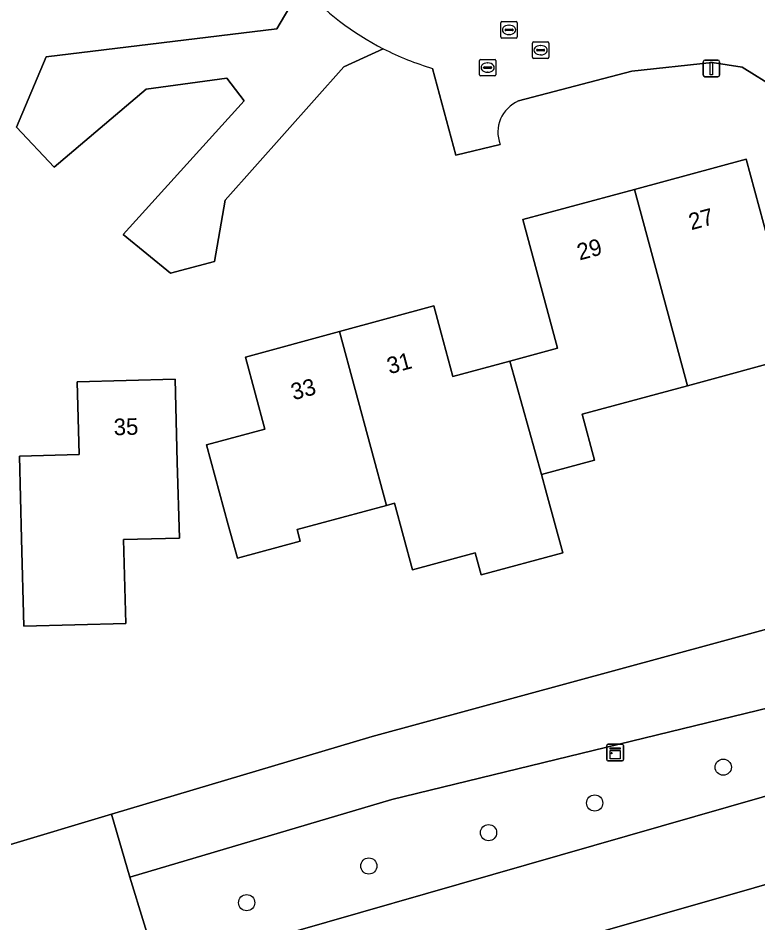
# Model space of a CAD drawing. Extents: x 162879 to 165540, y 384011 to 385181.
# Drawn here: x 164434.1 to 164478.7, y 384581.1 to 384635.7 of the extents above; entities that cross this region are included whole.
import ezdxf

# ---------------------------------------------------------------- set-up
doc = ezdxf.new("R2010")
doc.units = 0
for name, color, linetype in [('IMGEO_Boom', 7, 'Continuous'), ('IMGEO_Brandkraan', 7, 'Continuous'), ('IMGEO_Erf', 7, 'Continuous'), ('IMGEO_Groenvoorziening', 7, 'Continuous'), ('IMGEO_Kast', 7, 'Continuous'), ('IMGEO_Kolk', 7, 'Continuous'), ('IMGEO_Lichtmast', 7, 'Continuous'), ('IMGEO_Pand', 7, 'Continuous'), ('IMGEO_Pand_nummerreeks', 7, 'Continuous'), ('IMGEO_Rijbaan_lokaal_gesloten', 7, 'Continuous'), ('IMGEO_Rijbaan_lokaal_open', 7, 'Continuous'), ('IMGEO_Rioolput', 7, 'Continuous')]:
    doc.layers.add(name, color=color, linetype=linetype)

msp = doc.modelspace()

# ---------------------------------------------------------------- linework, layer by layer
at = {"layer": 'IMGEO_Boom'}
for centre in [(164476.612, 384590.477), (164468.857, 384588.315), (164462.452, 384586.53), (164455.227, 384584.517), (164447.856, 384582.303)]:
    msp.add_circle(centre, 0.489, dxfattribs=at)
at = {"layer": 'IMGEO_Brandkraan'}
for p, q in [((164461.896, 384632.25), (164461.896, 384633.102)), ((164461.971, 384633.176), (164462.823, 384633.176)), ((164462.384, 384632.956), (164462.409, 384632.956)), ((164462.897, 384633.102), (164462.897, 384632.25)), ((164462.155, 384632.67), (164462.155, 384632.682)), ((164462.593, 384632.633), (164462.195, 384632.633)), ((164462.198, 384632.719), (164462.596, 384632.719)), ((164462.407, 384632.396), (164462.382, 384632.396)), ((164462.639, 384632.682), (164462.639, 384632.67)), ((164462.823, 384632.176), (164461.971, 384632.176))]:
    msp.add_line(p, q, dxfattribs=at)
for points in [[(164461.896, 384632.25), (164461.896, 384633.102)], [(164461.971, 384633.176), (164462.823, 384633.176)], [(164462.897, 384633.102), (164462.897, 384632.25)], [(164462.823, 384632.176), (164461.971, 384632.176)]]:
    msp.add_lwpolyline(points, dxfattribs=at)
for centre, radius, start, end in [((164461.973, 384633.1), 0.0765, 91.552, 178.448), ((164461.973, 384633.1), 0.0765, 91.552, 178.448), ((164462.821, 384633.1), 0.0765, 1.552, 88.448), ((164462.821, 384633.1), 0.0765, 1.552, 88.448), ((164461.973, 384632.252), 0.0765, 181.552, 268.448), ((164461.973, 384632.252), 0.0765, 181.552, 268.448), ((164462.195, 384632.679), 0.0403, 85.8775, 175.7526), ((164462.192, 384632.669), 0.0366, 178.938, 274.7102), ((164462.596, 384632.676), 0.043, 264.8664, 352.4533), ((164462.6, 384632.681), 0.0386, 1.7309, 96.639), ((164462.821, 384632.252), 0.0765, 271.552, 358.448), ((164462.821, 384632.252), 0.0765, 271.552, 358.448)]:
    msp.add_arc(centre, radius, start, end, dxfattribs=at)
for centre, major_axis, ratio, start_param, end_param in [((164462.383, 384632.676), (-0.387, 0.002), 0.722429, 4.712389, 7.853982), ((164462.408, 384632.676), (-0.39, 0.002), 0.717154, 1.570796, 4.712389)]:
    msp.add_ellipse(centre, major_axis=major_axis, ratio=ratio, start_param=start_param, end_param=end_param, dxfattribs=at)
at = {"layer": 'IMGEO_Erf'}
for points in [[(164523.802, 384650.998), (164524.681, 384648.065), (164519.332, 384646.512), (164517.947, 384644.085), (164519.33, 384638.956), (164500.118, 384633.637), (164500, 384634.035), (164499.893, 384634.395), (164496.67, 384634.865), (164480.183, 384630.264), (164479.825, 384631.411), (164477.757, 384632.708), (164475.936, 384632.986), (164471.09, 384632.466), (164464.263, 384630.663)], [(164456.096, 384633.817), (164453.72, 384632.716), (164446.564, 384624.688), (164445.925, 384620.983), (164443.271, 384620.282), (164440.413, 384622.608), (164447.705, 384630.678), (164446.663, 384632.039), (164441.79, 384631.369), (164436.241, 384626.664), (164433.962, 384629.085), (164435.756, 384633.328), (164449.668, 384635.024), (164451.182, 384637.58)], [(164463.149, 384628.047), (164460.48, 384627.402), (164459.074, 384632.63)], [(164481.02, 384615.268), (164474.461, 384613.49), (164468.099, 384611.766), (164468.85, 384608.996), (164465.654, 384608.129), (164465.957, 384607.01), (164466.93, 384603.415), (164462.012, 384602.082), (164461.651, 384603.415), (164457.862, 384602.388), (164456.776, 384606.398), (164456.303, 384606.27), (164450.9, 384604.805), (164451.089, 384604.108), (164447.297, 384603.08), (164446.751, 384605.094), (164445.444, 384609.919), (164448.957, 384610.872), (164447.78, 384615.217), (164453.462, 384616.756), (164459.147, 384618.297), (164459.592, 384616.657), (164460.302, 384614.036), (164463.73, 384614.965), (164466.62, 384615.749), (164466.11, 384617.632), (164464.517, 384623.509), (164471.252, 384625.334), (164477.992, 384627.161), (164479.563, 384621.365)], [(164391.741, 384626.106), (164394.068, 384623.372), (164393.707, 384623.057), (164395.199, 384621.35), (164398.377, 384617.713), (164399.23, 384616.737), (164418.568, 384594.61), (164418.078, 384594.182), (164427.093, 384583.867), (164439.703, 384587.637), (164455.427, 384592.338), (164500, 384604.454), (164549.573, 384618.387)]]:
    msp.add_lwpolyline(points, dxfattribs=at)
msp.add_lwpolyline([(164443.674, 384608.878), (164443.797, 384604.294), (164440.423, 384604.203), (164440.559, 384599.143), (164434.421, 384598.978), (164434.28, 384604.242), (164434.146, 384609.24), (164437.75, 384609.337), (164437.632, 384613.717), (164443.539, 384613.876)], close=True, dxfattribs=at)
for centre, radius, start, end in [((164463.919, 384649.116), 17.183, 242.9157, 253.6209), ((164465.062, 384628.778), 2.048, 112.9646, 200.9028)]:
    msp.add_arc(centre, radius, start, end, dxfattribs=at)
at = {"layer": 'IMGEO_Groenvoorziening'}
for points in [[(164556.09, 384612.977), (164555.921, 384614.608), (164555.67, 384616.363), (164555.129, 384619.949), (164549.573, 384618.387), (164551.155, 384613.885), (164500, 384599.087), (164456.616, 384588.519), (164440.812, 384583.848), (164442.546, 384578.211), (164499.128, 384594.469), (164538.917, 384605.722)], [(164500, 384584.807), (164513.832, 384588.534), (164511.405, 384592.628), (164507.646, 384591.551), (164443.626, 384573.22), (164443.59, 384573.209), (164440.602, 384572.252), (164440.329, 384571.957)], [(164440.812, 384583.848), (164439.703, 384587.637), (164427.093, 384583.867), (164429.719, 384580.862), (164431.808, 384578.35)], [(164435.359, 384576.146), (164442.09, 384578.08), (164442.546, 384578.211), (164440.812, 384583.848)]]:
    msp.add_lwpolyline(points, dxfattribs=at)
msp.add_lwpolyline([(164440.812, 384583.848), (164456.616, 384588.519), (164500, 384599.087), (164551.155, 384613.885), (164549.573, 384618.387), (164500, 384604.454), (164455.427, 384592.338), (164439.703, 384587.637)], close=True, dxfattribs=at)
at = {"layer": 'IMGEO_Kast'}
for p, q in [((164469.664, 384591.863), (164470.505, 384591.863)), ((164470.505, 384591.863), (164469.664, 384591.863)), ((164469.589, 384590.938), (164469.589, 384591.779)), ((164469.589, 384591.779), (164469.589, 384590.938)), ((164470.589, 384591.788), (164470.589, 384590.947)), ((164470.589, 384590.947), (164470.589, 384591.788)), ((164470.514, 384590.863), (164469.673, 384590.863)), ((164469.673, 384590.863), (164470.514, 384590.863))]:
    msp.add_line(p, q, dxfattribs=at)
for points in [[(164469.784, 384591.653), (164470.384, 384591.653), (164470.384, 384591.568), (164469.784, 384591.568), (164469.784, 384591.653)], [(164469.784, 384591.478), (164470.384, 384591.478), (164470.384, 384590.989), (164469.784, 384590.989), (164469.784, 384591.478)]]:
    msp.add_lwpolyline(points, dxfattribs=at)
msp.add_circle((164469.868, 384591.327), 0.0377, dxfattribs=at)
for centre, start, end in [((164469.667, 384591.785), 92.4484, 184.2845), ((164469.667, 384591.785), 92.4484, 184.2845), ((164470.511, 384591.785), 2.4484, 94.2845), ((164470.511, 384591.785), 2.4484, 94.2845), ((164469.667, 384590.941), 182.4484, 274.2845), ((164469.667, 384590.941), 182.4484, 274.2845), ((164470.511, 384590.941), 272.4484, 4.2845), ((164470.511, 384590.941), 272.4484, 4.2845)]:
    msp.add_arc(centre, 0.0779, start, end, dxfattribs=at)
at = {"layer": 'IMGEO_Kolk'}
for p, q in [((164465.093, 384633.302), (164465.093, 384634.154)), ((164465.168, 384634.228), (164466.02, 384634.228)), ((164465.581, 384634.008), (164465.606, 384634.008)), ((164466.094, 384634.154), (164466.094, 384633.302)), ((164465.352, 384633.722), (164465.352, 384633.734)), ((164465.79, 384633.685), (164465.392, 384633.685)), ((164465.395, 384633.771), (164465.793, 384633.771)), ((164465.604, 384633.448), (164465.579, 384633.448)), ((164465.836, 384633.734), (164465.836, 384633.722)), ((164466.02, 384633.228), (164465.168, 384633.228))]:
    msp.add_line(p, q, dxfattribs=at)
for points in [[(164465.093, 384633.302), (164465.093, 384634.154)], [(164465.168, 384634.228), (164466.02, 384634.228)], [(164466.094, 384634.154), (164466.094, 384633.302)], [(164466.02, 384633.228), (164465.168, 384633.228)]]:
    msp.add_lwpolyline(points, dxfattribs=at)
for centre, radius, start, end in [((164465.17, 384634.152), 0.0765, 91.552, 178.448), ((164465.17, 384634.152), 0.0765, 91.552, 178.448), ((164466.018, 384634.152), 0.0765, 1.552, 88.448), ((164466.018, 384634.152), 0.0765, 1.552, 88.448), ((164465.17, 384633.304), 0.0765, 181.552, 268.448), ((164465.17, 384633.304), 0.0765, 181.552, 268.448), ((164465.392, 384633.731), 0.0403, 85.8775, 175.7526), ((164465.389, 384633.721), 0.0366, 178.938, 274.7102), ((164465.793, 384633.728), 0.043, 264.8664, 352.4533), ((164465.797, 384633.733), 0.0386, 1.7309, 96.639), ((164466.018, 384633.304), 0.0765, 271.552, 358.448), ((164466.018, 384633.304), 0.0765, 271.552, 358.448)]:
    msp.add_arc(centre, radius, start, end, dxfattribs=at)
for centre, major_axis, ratio, start_param, end_param in [((164465.58, 384633.728), (-0.387, 0.002), 0.722429, 4.712389, 7.853982), ((164465.605, 384633.728), (-0.39, 0.002), 0.717154, 1.570796, 4.712389)]:
    msp.add_ellipse(centre, major_axis=major_axis, ratio=ratio, start_param=start_param, end_param=end_param, dxfattribs=at)
at = {"layer": 'IMGEO_Lichtmast'}
for p, q in [((164475.401, 384632.226), (164475.401, 384633.026)), ((164475.401, 384633.026), (164475.401, 384632.226)), ((164475.501, 384633.126), (164476.291, 384633.126)), ((164476.291, 384633.126), (164475.501, 384633.126)), ((164476.391, 384633.026), (164476.391, 384632.226)), ((164476.391, 384632.226), (164476.391, 384633.026)), ((164476.291, 384632.126), (164475.501, 384632.126)), ((164475.501, 384632.126), (164476.291, 384632.126))]:
    msp.add_line(p, q, dxfattribs=at)
msp.add_lwpolyline([(164475.821, 384633.001), (164475.971, 384633.001), (164475.971, 384632.251), (164475.821, 384632.251), (164475.821, 384633.001)], dxfattribs=at)
for centre, start, end in [((164475.501, 384633.026), 90, 180), ((164475.501, 384633.026), 90, 180), ((164476.291, 384633.026), 0, 90), ((164476.291, 384633.026), 360, 90), ((164475.501, 384632.226), 180, 270), ((164475.501, 384632.226), 180, 270), ((164476.291, 384632.226), 270, 0), ((164476.291, 384632.226), 270, 0)]:
    msp.add_arc(centre, 0.1, start, end, dxfattribs=at)
at = {"layer": 'IMGEO_Pand'}
for points in [[(164474.461, 384613.49), (164481.02, 384615.268), (164481.73, 384612.651), (164484.866, 384613.501), (164483.345, 384618.961), (164482.954, 384620.399), (164480.039, 384619.608), (164479.563, 384621.365), (164477.992, 384627.161), (164471.252, 384625.334)], [(164474.461, 384613.49), (164471.252, 384625.334), (164464.517, 384623.509), (164466.11, 384617.632), (164466.62, 384615.749), (164463.73, 384614.965), (164465.654, 384608.129), (164468.85, 384608.996), (164468.099, 384611.766)], [(164463.73, 384614.965), (164460.302, 384614.036), (164459.592, 384616.657), (164459.147, 384618.297), (164453.462, 384616.756), (164456.303, 384606.27), (164456.776, 384606.398), (164457.862, 384602.388), (164461.651, 384603.415), (164462.012, 384602.082), (164466.93, 384603.415), (164465.957, 384607.01), (164465.654, 384608.129)], [(164456.303, 384606.27), (164453.462, 384616.756), (164447.78, 384615.217), (164448.957, 384610.872), (164445.444, 384609.919), (164446.751, 384605.094), (164447.297, 384603.08), (164451.089, 384604.108), (164450.9, 384604.805)], [(164443.674, 384608.878), (164443.539, 384613.876), (164437.632, 384613.717), (164437.75, 384609.337), (164434.146, 384609.24), (164434.28, 384604.242), (164434.421, 384598.978), (164440.559, 384599.143), (164440.423, 384604.203), (164443.797, 384604.294)]]:
    msp.add_lwpolyline(points, close=True, dxfattribs=at)
at = {"layer": 'IMGEO_Rijbaan_lokaal_gesloten'}
msp.add_lwpolyline([(164530.125, 384597.99), (164534.863, 384599.347), (164539.606, 384600.706), (164551.948, 384604.202), (164550.594, 384609.043), (164538.917, 384605.722), (164499.128, 384594.469), (164442.546, 384578.211), (164442.09, 384578.08), (164443.59, 384573.209), (164443.626, 384573.22), (164507.646, 384591.551), (164511.405, 384592.628), (164512.553, 384592.957)], close=True, dxfattribs=at)
at = {"layer": 'IMGEO_Rijbaan_lokaal_open'}
for points in [[(164464.263, 384630.663), (164471.09, 384632.466), (164475.936, 384632.986), (164477.757, 384632.708), (164479.825, 384631.411), (164480.183, 384630.264), (164496.67, 384634.865), (164499.893, 384634.395), (164500, 384634.035), (164500.118, 384633.637), (164519.33, 384638.956)], [(164451.182, 384637.58), (164449.668, 384635.024), (164435.756, 384633.328), (164433.962, 384629.085), (164436.241, 384626.664), (164441.79, 384631.369), (164446.663, 384632.039), (164447.705, 384630.678), (164440.413, 384622.608), (164443.271, 384620.282), (164445.925, 384620.983), (164446.564, 384624.688), (164453.72, 384632.716), (164456.096, 384633.817)], [(164459.074, 384632.63), (164460.48, 384627.402), (164463.149, 384628.047)]]:
    msp.add_lwpolyline(points, dxfattribs=at)
for centre, radius, start, end in [((164463.913, 384649.114), 17.179, 222.1779, 242.9343), ((164463.913, 384649.114), 17.179, 222.1779, 242.9343), ((164463.919, 384649.116), 17.183, 242.9157, 253.6209), ((164465.062, 384628.778), 2.048, 112.9646, 200.9028)]:
    msp.add_arc(centre, radius, start, end, dxfattribs=at)
at = {"layer": 'IMGEO_Rioolput'}
for p, q in [((164463.186, 384634.525), (164463.186, 384635.377)), ((164463.261, 384635.451), (164464.113, 384635.451)), ((164463.445, 384634.945), (164463.445, 384634.957)), ((164463.488, 384634.994), (164463.886, 384634.994)), ((164463.674, 384635.231), (164463.699, 384635.231)), ((164463.929, 384634.957), (164463.929, 384634.945)), ((164464.187, 384635.377), (164464.187, 384634.525)), ((164464.113, 384634.451), (164463.261, 384634.451)), ((164463.883, 384634.908), (164463.485, 384634.908)), ((164463.697, 384634.671), (164463.672, 384634.671))]:
    msp.add_line(p, q, dxfattribs=at)
for points in [[(164463.186, 384634.525), (164463.186, 384635.377)], [(164463.261, 384635.451), (164464.113, 384635.451)], [(164464.187, 384635.377), (164464.187, 384634.525)], [(164464.113, 384634.451), (164463.261, 384634.451)]]:
    msp.add_lwpolyline(points, dxfattribs=at)
for centre, radius, start, end in [((164463.263, 384635.375), 0.0765, 91.552, 178.448), ((164463.263, 384635.375), 0.0765, 91.552, 178.448), ((164463.485, 384634.954), 0.0403, 85.8775, 175.7526), ((164463.482, 384634.944), 0.0366, 178.938, 274.7102), ((164463.886, 384634.951), 0.043, 264.8664, 352.4533), ((164463.89, 384634.956), 0.0386, 1.7309, 96.639), ((164464.111, 384635.375), 0.0765, 1.552, 88.448), ((164464.111, 384635.375), 0.0765, 1.552, 88.448), ((164463.263, 384634.527), 0.0765, 181.552, 268.448), ((164463.263, 384634.527), 0.0765, 181.552, 268.448), ((164464.111, 384634.527), 0.0765, 271.552, 358.448), ((164464.111, 384634.527), 0.0765, 271.552, 358.448)]:
    msp.add_arc(centre, radius, start, end, dxfattribs=at)
for centre, major_axis, ratio, start_param, end_param in [((164463.673, 384634.951), (-0.387, 0.002), 0.722429, 4.712389, 7.853982), ((164463.698, 384634.951), (-0.39, 0.002), 0.717154, 1.570796, 4.712389)]:
    msp.add_ellipse(centre, major_axis=major_axis, ratio=ratio, start_param=start_param, end_param=end_param, dxfattribs=at)

# ---------------------------------------------------------------- texts
at = {"layer": 'IMGEO_Pand_nummerreeks'}
for s, rotation, p in [('27', 15.1641, (164474.683, 384622.866)), ('29', 15.1641, (164467.945, 384621.04)), ('31', 15.1605, (164456.475, 384614.174)), ('33', 15.1608, (164450.681, 384612.605)), ('35', 1.5419, (164439.848, 384610.496))]:
    msp.add_text(s, height=1, rotation=rotation, dxfattribs=at).set_placement(p)

doc.saveas('drawing.dxf')
